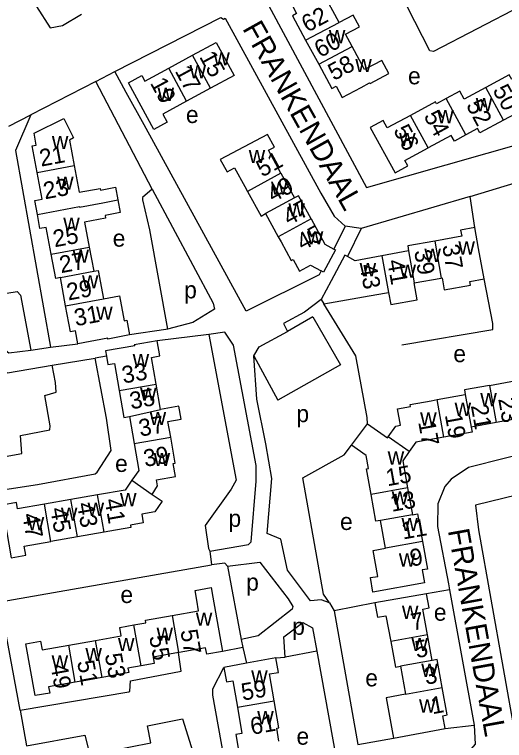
# Model space of a CAD drawing. Extents: x 157794 to 159375, y 380877 to 382306.
# Drawn here: x 158787.7 to 158902.6, y 381561.1 to 381731.3 of the extents above; entities that cross this region are included whole.
import ezdxf

# ---------------------------------------------------------------- set-up
doc = ezdxf.new("R2010")
doc.units = 0
for name, color, linetype in [('BLT_Basislijn', 7, 'Continuous'), ('BLT_Bebouwing', 7, 'Continuous'), ('BLT_Centroide', 7, 'Continuous'), ('BLT_Huisnummer', 7, 'Continuous'), ('BLT_Huisnummer_ tussenligend', 7, 'Continuous'), ('BLT_Onderverdeling_panden', 7, 'Continuous'), ('BLT_Straatnaam', 7, 'Continuous')]:
    doc.layers.add(name, color=color, linetype=linetype)

msp = doc.modelspace()

# ---------------------------------------------------------------- linework, layer by layer
at = {"layer": 'BLT_Basislijn'}
for p, q in [((158806.72, 381715.65), (158811.18, 381717.94)), ((158806.72, 381715.65), (158791.54, 381707.79)), ((158819.98, 381690.39), (158806.72, 381715.65)), ((158786.33, 381705.11), (158791.54, 381707.79)), ((158894.53, 381688.61), (158868.92, 381681.17)), ((158895.64, 381681.37), (158894.53, 381688.61)), ((158865.18, 381681.65), (158862.54, 381676.33)), ((158868.92, 381681.17), (158865.18, 381681.65)), ((158868.92, 381681.17), (158865.77, 381674.54)), ((158859.54, 381664.48), (158855.64, 381661.54)), ((158855.64, 381661.54), (158850.72, 381658.83)), ((158857.66, 381660.41), (158851.7, 381656.99)), ((158857.66, 381660.41), (158864.07, 381649.17)), ((158850.72, 381658.83), (158851.7, 381656.99)), ((158845.04, 381653.41), (158851.7, 381656.99)), ((158833.27, 381656.25), (158821.1, 381654.76)), ((158796.13, 381653.27), (158802.53, 381654.12)), ((158791.47, 381652.64), (158796.13, 381653.27)), ((158843.82, 381651.25), (158845.04, 381653.41)), ((158796.48, 381649.08), (158806.56, 381650.74)), ((158809.24, 381651.16), (158806.56, 381650.74)), ((158843.82, 381651.25), (158849.38, 381640.85)), ((158864.07, 381649.17), (158849.38, 381640.85)), ((158833.48, 381605.48), (158833.83, 381602.23)), ((158784.32, 381593.58), (158833.83, 381602.23)), ((158837.64, 381601.94), (158840.81, 381584.71)), ((158889.65, 381596.38), (158884.27, 381595.41)), ((158889.65, 381596.38), (158895.44, 381564.63)), ((158788.97, 381568.19), (158784.32, 381593.58)), ((158861.54, 381593.32), (158862.62, 381591.43)), ((158872.17, 381593.31), (158862.62, 381591.43)), ((158840.81, 381584.71), (158841.24, 381582.85)), ((158841.24, 381582.85), (158836.41, 381581.96)), ((158841.24, 381582.85), (158842.08, 381579.18)), ((158858.57, 381582.03), (158851.12, 381580.58)), ((158848.96, 381580.47), (158851.12, 381580.58)), ((158788.97, 381568.19), (158790.49, 381559.76)), ((158888.63, 381563.87), (158895.44, 381564.63))]:
    msp.add_line(p, q, dxfattribs=at)
for points in [[(158783.83, 381750), (158792.83, 381733.2), (158796.01, 381728.22), (158798.96, 381728.74), (158803.4, 381731.45)], [(158917.24, 381737.24), (158916.6, 381738.7), (158885.94, 381722.64), (158885.09, 381722.8), (158879.83, 381733.03)], [(158847.29, 381733.34), (158870.18, 381690.77), (158917.15, 381704.15), (158919.77, 381704.34), (158920.13, 381704.27)], [(158811.18, 381717.94), (158836.02, 381730.67), (158836.66, 381730.27), (158837.1, 381730.5), (158859.52, 381689.39), (158862.61, 381684.07), (158865.18, 381681.65)], [(158859.59, 381671.19), (158859.11, 381670.24), (158841.99, 381661.72), (158818.09, 381705.44), (158813.86, 381713.07), (158811.18, 381717.94)], [(158791.54, 381707.79), (158787.9, 381699.44), (158796.13, 381653.27)], [(158894.53, 381688.61), (158917.4, 381695.62), (158921.29, 381695.91), (158922.18, 381695.43), (158924.34, 381692.84), (158929.11, 381677.4), (158936.12, 381639.38), (158935.96, 381637.09), (158933.89, 381635.11), (158911.49, 381629.45)], [(158819.98, 381690.39), (158817.68, 381688.38), (158817.68, 381687.9), (158819.3, 381680.82), (158823.52, 381657.56)], [(158819.98, 381690.39), (158834.23, 381663.59), (158834.53, 381662.18), (158829.5, 381659.06), (158823.52, 381657.56)], [(158878.47, 381653.83), (158899.81, 381657.47), (158899.81, 381658.84), (158897.77, 381669.32)], [(158774.08, 381664.1), (158788.28, 381666.37), (158789.08, 381665.52), (158791.47, 381652.64)], [(158870.41, 381635.34), (158870.35, 381636.83), (158867.7, 381651.31), (158860.23, 381663.5)], [(158823.52, 381657.56), (158823.12, 381657.46), (158814.66, 381656.17)], [(158773.68, 381654.43), (158781.63, 381655.58), (158786.32, 381651.95), (158791.47, 381652.64)], [(158833.27, 381656.25), (158839.67, 381622.09), (158838.5, 381619.99), (158832.35, 381611.49), (158833.16, 381606.11), (158833.48, 381605.48)], [(158833.48, 381605.48), (158842.56, 381607.02), (158843.17, 381607.64), (158844.34, 381621.85), (158844.31, 381625.54), (158839.01, 381653.76), (158837, 381656.82), (158833.27, 381656.25)], [(158774.2, 381650.42), (158779.88, 381651.31), (158782.81, 381649.09), (158786.02, 381647.3), (158796.48, 381649.08)], [(158779.74, 381619.03), (158793.09, 381621.12), (158806.61, 381623.6), (158807.09, 381623.95), (158810.36, 381629.1), (158809.24, 381636.67), (158806.56, 381650.74)], [(158846.61, 381630.61), (158844.47, 381641.13), (158843.82, 381651.25)], [(158778.42, 381626.43), (158789.37, 381628.4), (158789.08, 381632.56), (158795.95, 381633.89), (158796.02, 381634.82), (158794.77, 381641.99), (158797.46, 381642.72), (158797.3, 381644.99), (158796.48, 381649.08)], [(158861.54, 381593.32), (158859.54, 381594.01), (158857.04, 381593.84), (158851.68, 381600.97), (158850.14, 381608.29), (158846.94, 381609.63), (158847.97, 381622.51), (158846.61, 381630.61)], [(158861.54, 381593.32), (158860.11, 381595.34), (158855.26, 381622.69), (158865, 381628.08), (158866.69, 381630.35)], [(158911.49, 381629.45), (158894.11, 381625.06), (158890.08, 381622.32), (158888.54, 381620.61), (158886.95, 381616.56), (158886.84, 381611.22), (158889.4, 381597.76), (158889.65, 381596.38)], [(158925.56, 381623.52), (158895.74, 381616.26), (158896.49, 381610.43), (158905.17, 381561.69), (158919.14, 381561.76), (158932.38, 381562.28)], [(158837.64, 381601.94), (158837.02, 381602.67), (158833.83, 381602.23)], [(158837.64, 381601.94), (158845.22, 381602.86), (158851.85, 381594.24), (158852.91, 381592.44), (158852.75, 381591.87), (158844.79, 381585.6), (158840.81, 381584.71)], [(158862.62, 381591.43), (158868.21, 381560.11), (158876.56, 381561.6)], [(158851.12, 381580.58), (158850.79, 381585.38), (158855.29, 381588.72), (158857.52, 381587.51), (158858.57, 381582.03)], [(158858.57, 381582.03), (158864.2, 381550.82), (158863.51, 381549.47), (158852.74, 381534.9)], [(158788.97, 381568.19), (158814.5, 381572.46), (158814.72, 381572.62), (158814.85, 381575.07), (158826.76, 381577.29), (158826.32, 381580.61), (158826.15, 381581.66)], [(158824.05, 381542.98), (158827.04, 381543.34), (158836.42, 381542.65), (158838.75, 381546.05), (158834.16, 381571.64), (158834.2, 381573.13), (158836.79, 381578.18)], [(158790.49, 381559.76), (158804.15, 381562.3), (158805.33, 381557.66), (158819.64, 381560.49), (158818.84, 381564.49), (158827.05, 381566.14), (158832.68, 381548.16), (158821.56, 381545.2), (158821.56, 381542.67)], [(158895.44, 381564.63), (158895.7, 381560.21), (158894.12, 381558.36), (158892.29, 381557.61)]]:
    msp.add_lwpolyline(points, dxfattribs=at)
at = {"layer": 'BLT_Bebouwing'}
for p, q in [((158855.94, 381725.34), (158859, 381719.65)), ((158823.83, 381718.76), (158829.41, 381721.78)), ((158833.6, 381714.03), (158828.01, 381711.01)), ((158907.84, 381709.52), (158902.31, 381706.53)), ((158850.15, 381694.12), (158853.33, 381688.3)), ((158846.55, 381684.64), (158849.52, 381679.2)), ((158805.19, 381676.78), (158806.25, 381671.1)), ((158880.07, 381675.9), (158873.8, 381674.74)), ((158799.67, 381662.98), (158798.43, 381669.64)), ((158881.38, 381668.4), (158887.71, 381669.5)), ((158859.54, 381664.48), (158860.23, 381663.5)), ((158886.76, 381641), (158893.37, 381642.19)), ((158866.69, 381630.35), (158870.41, 381635.34)), ((158900.6, 381635.6), (158894.75, 381634.54)), ((158870.12, 381627.92), (158866.69, 381630.35)), ((158879.82, 381620.3), (158880.96, 381613.99)), ((158807.16, 381618.67), (158800.92, 381617.57)), ((158800.92, 381617.57), (158794.67, 381616.47)), ((158874.64, 381606.18), (158873.48, 381612.65)), ((158808.71, 381609.89), (158802.46, 381608.79)), ((158802.46, 381608.79), (158796.21, 381607.69)), ((158884.27, 381595.41), (158872.17, 381593.31)), ((158885.62, 381579.81), (158884.51, 381585.84)), ((158800.41, 381583.44), (158806.67, 381584.54)), ((158826.32, 381581.69), (158826.15, 381581.66)), ((158848.96, 381580.47), (158842.08, 381579.18)), ((158842.08, 381579.18), (158836.79, 381578.18)), ((158878.16, 381578.45), (158879.35, 381571.93)), ((158808.2, 381575.86), (158801.93, 381574.76)), ((158876.56, 381561.6), (158888.63, 381563.87))]:
    msp.add_line(p, q, dxfattribs=at)
for points in [[(158863.81, 381729.46), (158860.84, 381734.99), (158864.87, 381737.15), (158863.22, 381740.23), (158852.35, 381734.27), (158853.82, 381731.54), (158852.88, 381731.04), (158855.94, 381725.34)], [(158866.82, 381723.85), (158865.28, 381726.73), (158868.54, 381728.48), (158867.07, 381731.21), (158863.81, 381729.46)], [(158829.41, 381721.78), (158834.99, 381724.79), (158839.18, 381717.05), (158833.6, 381714.03)], [(158859, 381719.65), (158862.05, 381713.96), (158863.1, 381714.52), (158864.52, 381711.86), (158868.93, 381714.22), (158870.88, 381715.27), (158871.04, 381715.17), (158875.42, 381717.53), (158873.79, 381720.56), (158869.75, 381718.4), (158866.82, 381723.85)], [(158828.01, 381711.01), (158822.43, 381707.99), (158823.48, 381706.05), (158820.35, 381704.35), (158814.41, 381715.34), (158817.5, 381717.01), (158818.2, 381715.72), (158823.83, 381718.76)], [(158904.3, 381716.05), (158903.67, 381717.21), (158898.15, 381714.22)], [(158898.15, 381714.22), (158893.07, 381711.47), (158892.06, 381713.33), (158888.9, 381711.62)], [(158888.9, 381711.62), (158886.6, 381710.38), (158886.36, 381710.84), (158880.51, 381707.67)], [(158792.96, 381694.27), (158791.79, 381700.51), (158792.77, 381700.69), (158792.31, 381703.53), (158799.24, 381706.95), (158801.52, 381702.4), (158800.54, 381701.86), (158801.65, 381695.9)], [(158880.51, 381707.67), (158875.07, 381704.73), (158874.12, 381706.49), (158871.08, 381704.84), (158876.93, 381694.18), (158879.93, 381695.8), (158879.21, 381697.12), (158884.63, 381700.06)], [(158902.31, 381706.53), (158896.79, 381703.54), (158896.23, 381704.57), (158893.51, 381703.09)], [(158850.15, 381694.12), (158847.23, 381699.48), (158848.6, 381700.23), (158846.99, 381703.19), (158835.9, 381697.33), (158837.5, 381694.41), (158839.28, 381695.38), (158841.68, 381690.99), (158842.31, 381689.83)], [(158893.51, 381703.09), (158890.8, 381701.62), (158890.05, 381702.99), (158884.63, 381700.06)], [(158801.65, 381695.9), (158802.83, 381689.64), (158807.73, 381690.54), (158807.81, 381690.16)], [(158793.03, 381684.43), (158792.42, 381687.72), (158794.13, 381688.04), (158792.96, 381694.27)], [(158807.81, 381690.16), (158811.35, 381690.82), (158811.91, 381687.85)], [(158842.31, 381689.83), (158845.47, 381684.05), (158846.55, 381684.64)], [(158811.91, 381687.85), (158812.46, 381684.87), (158808.92, 381684.21), (158809.04, 381683.57), (158804.09, 381682.65), (158805.19, 381676.78)], [(158857.25, 381683.37), (158854.3, 381688.82), (158853.33, 381688.3)], [(158796.29, 381675.12), (158795.12, 381681.41), (158793.65, 381681.14), (158793.03, 381684.43)], [(158857.25, 381683.37), (158860.44, 381677.45), (158862.54, 381676.33)], [(158895.64, 381681.37), (158892.26, 381680.78), (158892.52, 381679.31), (158886.19, 381678.2)], [(158897.77, 381669.32), (158896.5, 381676.45), (158895.64, 381681.37)], [(158849.52, 381679.2), (158850.16, 381678.03), (158852.56, 381673.64), (158853, 381673.88), (158854.52, 381671.11), (158857.11, 381672.52), (158859.59, 381671.19)], [(158886.19, 381678.2), (158879.86, 381677.1), (158880.07, 381675.9)], [(158862.54, 381676.33), (158862.92, 381676.12), (158860.13, 381670.91), (158859.59, 381671.19)], [(158798.43, 381669.64), (158797.36, 381669.44), (158796.29, 381675.12)], [(158865.77, 381674.54), (158865.15, 381674.87), (158861.92, 381668.88), (158859.54, 381664.48)], [(158873.8, 381674.74), (158867.52, 381673.58), (158865.77, 381674.54)], [(158806.25, 381671.1), (158807.32, 381671.3), (158808.57, 381664.64)], [(158887.71, 381669.5), (158887.96, 381669.55), (158888.45, 381666.73), (158894.6, 381667.81), (158894.44, 381668.7), (158897.77, 381669.32)], [(158875.38, 381666.15), (158875.91, 381663.3), (158882.09, 381664.38), (158881.38, 381668.4)], [(158860.23, 381663.5), (158869.54, 381665.13), (158874.46, 381665.99), (158875.38, 381666.15)], [(158808.57, 381664.64), (158812.31, 381665.34), (158813.4, 381659.52), (158814.01, 381659.63), (158814.66, 381656.17)], [(158802.53, 381654.12), (158801.96, 381657.15), (158800.81, 381656.93), (158799.67, 381662.98)], [(158814.66, 381656.17), (158809.59, 381655.22), (158809.55, 381655.44), (158802.53, 381654.12)], [(158821.1, 381654.76), (158815.76, 381653.82), (158815.9, 381653.64), (158809.02, 381652.43), (158809.24, 381651.16)], [(158820.88, 381644.66), (158819.78, 381650.91), (158821.72, 381651.25), (158821.1, 381654.76)], [(158809.24, 381651.16), (158809.58, 381649.22), (158811.11, 381649.49), (158812.22, 381643.14)], [(158899.03, 381644.35), (158905.3, 381645.48), (158904.94, 381647.48), (158908.28, 381648.08)], [(158821.93, 381638.7), (158820.88, 381644.66)], [(158899.03, 381644.35), (158893.17, 381643.3), (158893.37, 381642.19)], [(158812.22, 381643.14), (158813.34, 381636.79), (158814.61, 381637.01)], [(158875.28, 381632.24), (158877.05, 381634.78), (158878.2, 381634.99), (158877.51, 381638.84), (158880.54, 381639.39), (158880.45, 381639.86), (158885.37, 381640.75), (158886.76, 381641)], [(158824.29, 381632.2), (158823.65, 381635.87), (158826.77, 381636.42), (158826.23, 381639.45), (158821.93, 381638.7)], [(158814.61, 381637.01), (158815.72, 381630.7)], [(158910.44, 381635.86), (158907.07, 381635.26), (158906.81, 381636.71), (158900.6, 381635.6)], [(158870.41, 381635.34), (158875.12, 381632.01), (158875.28, 381632.24)], [(158894.75, 381634.54), (158894.96, 381633.38), (158888.35, 381632.19)], [(158819.98, 381618.76), (158821.24, 381620.79), (158820.99, 381622.19), (158825.41, 381622.97), (158824.88, 381625.99), (158825.37, 381626.07), (158824.29, 381632.2)], [(158888.35, 381632.19), (158881.74, 381631), (158880.21, 381628.81)], [(158815.72, 381630.7), (158816.83, 381624.38), (158815.22, 381622.09)], [(158871.27, 381618.77), (158870.19, 381624.79), (158870.67, 381624.88), (158870.12, 381627.92)], [(158880.21, 381628.81), (158878.69, 381626.61), (158879.82, 381620.3)], [(158815.22, 381622.09), (158813.62, 381619.8), (158807.16, 381618.67)], [(158819.98, 381618.76), (158822.29, 381617.15), (158820.54, 381614.65), (158817.51, 381614.11), (158817.86, 381612.1), (158814.85, 381611.57), (158814.96, 381610.99), (158810.03, 381610.12), (158808.71, 381609.89)], [(158873.48, 381612.65), (158872.41, 381612.46), (158871.27, 381618.77)], [(158794.67, 381616.47), (158788.4, 381615.37), (158788.14, 381616.84), (158784.76, 381616.25), (158786.93, 381603.89), (158790.34, 381604.49), (158789.96, 381606.59), (158796.21, 381607.69)], [(158880.96, 381613.99), (158882.16, 381614.21), (158883.32, 381607.74)], [(158883.32, 381607.74), (158884.49, 381601.27), (158883.23, 381601.04), (158883.77, 381598.02)], [(158883.77, 381598.02), (158871.72, 381595.85), (158871.11, 381599.24), (158872.83, 381599.55), (158871.73, 381605.65), (158874.64, 381606.18)], [(158824.62, 381590.35), (158830.85, 381591.44), (158830.4, 381593.96), (158830, 381596.25), (158833.78, 381596.92), (158834.18, 381594.63), (158836.41, 381581.96)], [(158884.51, 381585.84), (158883.4, 381591.87), (158884.87, 381592.14), (158884.27, 381595.41)], [(158872.17, 381593.31), (158872.79, 381589.94), (158874.77, 381590.31), (158875.88, 381584.26)], [(158815.66, 381588.16), (158818.49, 381588.66), (158818.39, 381589.25), (158824.62, 381590.35)], [(158806.67, 381584.54), (158812.69, 381585.6), (158812.34, 381587.58), (158815.66, 381588.16)], [(158801.93, 381574.76), (158795.67, 381573.66), (158795.93, 381572.17), (158792.55, 381571.57), (158790.33, 381583.72), (158793.78, 381584.33), (158794.13, 381582.33), (158800.41, 381583.44)], [(158875.88, 381584.26), (158876.99, 381578.23), (158878.16, 381578.45)], [(158836.41, 381581.96), (158832.74, 381581.31), (158832.49, 381582.77), (158826.32, 381581.69)], [(158826.15, 381581.66), (158820.16, 381580.6), (158820.42, 381579.12), (158817.35, 381578.58)], [(158848.55, 381570.37), (158847.47, 381576.65), (158849.56, 381577.01), (158848.96, 381580.47)], [(158817.35, 381578.58), (158814.27, 381578.04), (158814.46, 381576.97), (158808.2, 381575.86)], [(158887.94, 381573.5), (158886.75, 381580.02), (158885.62, 381579.81)], [(158836.79, 381578.18), (158837.38, 381574.79), (158838.88, 381575.05), (158839.95, 381568.88)], [(158888.63, 381563.87), (158888.08, 381566.85), (158889.13, 381567.05), (158887.94, 381573.5)], [(158879.35, 381571.93), (158874.83, 381571.06), (158875.93, 381565.07), (158876.56, 381561.6)], [(158849.67, 381560.9), (158849.15, 381563.91), (158849.65, 381564), (158848.55, 381570.37)], [(158839.95, 381568.88), (158841.01, 381562.71), (158839.53, 381562.45), (158840.08, 381559.24)]]:
    msp.add_lwpolyline(points, dxfattribs=at)
at = {"layer": 'BLT_Onderverdeling_panden'}
for p, q in [((158855.94, 381725.34), (158863.81, 381729.46)), ((158859, 381719.65), (158866.82, 381723.85)), ((158833.6, 381714.03), (158829.41, 381721.78)), ((158828.01, 381711.01), (158823.83, 381718.76)), ((158902.31, 381706.53), (158898.15, 381714.22)), ((158893.51, 381703.09), (158888.9, 381711.62)), ((158884.63, 381700.06), (158880.51, 381707.67)), ((158792.96, 381694.27), (158801.65, 381695.9)), ((158850.15, 381694.12), (158842.31, 381689.83)), ((158808.36, 381687.18), (158811.91, 381687.85)), ((158853.33, 381688.3), (158846.55, 381684.64)), ((158793.03, 381684.43), (158802.91, 381686.28)), ((158857.25, 381683.37), (158849.52, 381679.2)), ((158886.19, 381678.2), (158887.71, 381669.5)), ((158796.29, 381675.12), (158805.19, 381676.78)), ((158880.07, 381675.9), (158881.38, 381668.4)), ((158873.8, 381674.74), (158875.38, 381666.15)), ((158798.43, 381669.64), (158806.25, 381671.1)), ((158799.67, 381662.98), (158808.57, 381664.64)), ((158812.22, 381643.14), (158820.88, 381644.66)), ((158899.03, 381644.35), (158900.6, 381635.6)), ((158893.37, 381642.19), (158894.75, 381634.54)), ((158888.35, 381632.19), (158886.76, 381641)), ((158814.61, 381637.01), (158821.93, 381638.7)), ((158815.72, 381630.7), (158824.29, 381632.2)), ((158880.21, 381628.81), (158875.28, 381632.24)), ((158815.22, 381622.09), (158819.98, 381618.76)), ((158879.82, 381620.3), (158871.27, 381618.77)), ((158808.71, 381609.89), (158807.16, 381618.67)), ((158796.21, 381607.69), (158794.67, 381616.47)), ((158802.46, 381608.79), (158800.92, 381617.57)), ((158880.96, 381613.99), (158873.48, 381612.65)), ((158883.32, 381607.74), (158874.64, 381606.18)), ((158824.62, 381590.35), (158826.15, 381581.66)), ((158817.35, 381578.58), (158815.66, 381588.16)), ((158884.51, 381585.84), (158875.88, 381584.26)), ((158808.2, 381575.86), (158806.67, 381584.54)), ((158801.93, 381574.76), (158800.41, 381583.44)), ((158885.62, 381579.81), (158878.16, 381578.45)), ((158879.35, 381571.93), (158887.94, 381573.5)), ((158839.95, 381568.88), (158848.55, 381570.37))]:
    msp.add_line(p, q, dxfattribs=at)
msp.add_lwpolyline([(158802.91, 381686.28), (158802.93, 381686.16), (158808.36, 381687.18)], dxfattribs=at)

# ---------------------------------------------------------------- texts
at = {"layer": 'BLT_Centroide'}
for s, p in [('w', (158861.38, 381724.59)), ('w', (158834.3, 381719.41)), ('w', (158867.59, 381717.84)), ('w', (158828.72, 381716.39)), ('e', (158879.94, 381714.96)), ('w', (158821.22, 381711.08)), ('w', (158895.83, 381708.66)), ('e', (158827.87, 381705.88)), ('w', (158886.77, 381705.84)), ('w', (158877.86, 381700.47)), ('w', (158796.44, 381699.75)), ('w', (158842.59, 381696.5)), ('w', (158797.67, 381690.22)), ('w', (158847.81, 381689.09)), ('w', (158851.9, 381684)), ('w', (158799.11, 381680.61)), ('e', (158810.7, 381676.88)), ('w', (158856.22, 381677.42)), ('w', (158891.75, 381675.03)), ('w', (158801.27, 381673.12)), ('w', (158883.78, 381673.3)), ('w', (158868.59, 381669.94)), ('w', (158877.94, 381669.58)), ('w', (158803.49, 381667.12)), ('p', (158827.46, 381664.75)), ('w', (158806.82, 381659.72)), ('e', (158890.57, 381649.79)), ('w', (158815.38, 381648.62)), ('w', (158817.11, 381640.72)), ('w', (158896.89, 381639.45)), ('w', (158890.86, 381637.19)), ('w', (158819.37, 381635.06)), ('p', (158853.76, 381635.71)), ('w', (158882.79, 381634.91)), ('w', (158820.31, 381625.41)), ('w', (158875.17, 381625.77)), ('e', (158811.26, 381624.04)), ('w', (158876.12, 381616.38)), ('w', (158812.41, 381616)), ('w', (158804.81, 381613.73)), ('w', (158798.56, 381612.62)), ('w', (158790.77, 381610.38)), ('p', (158837.84, 381611.16)), ('e', (158864, 381610.42)), ('w', (158878.4, 381610.19)), ('w', (158877.8, 381601.84)), ('p', (158841.99, 381596.2)), ('e', (158812.51, 381593.29)), ('w', (158878.52, 381589.58)), ('e', (158886, 381589.14)), ('w', (158830.19, 381587.97)), ('p', (158852.79, 381585.82)), ('w', (158820.98, 381584.47)), ('w', (158811.93, 381582)), ('w', (158880.74, 381582.03)), ('w', (158804.3, 381579.66)), ('w', (158796.38, 381577.94)), ('w', (158883.05, 381575.97)), ('w', (158843.17, 381574.41)), ('e', (158869.92, 381573.74)), ('w', (158882.53, 381567.61)), ('w', (158844.59, 381564.86)), ('e', (158853.79, 381560.06))]:
    msp.add_text(s, height=4, dxfattribs=at).set_placement(p)
at = {"layer": 'BLT_Huisnummer'}
for s, rotation, p in [('62', 28.2387, (158856.33, 381727.04)), ('15', 298.396, (158830.92, 381721.44)), ('58', 28.241, (158862.55, 381715.71)), ('19', 298.3937, (158819.38, 381715.27)), ('50', 298.427, (158899.69, 381713.6)), ('56', 298.427, (158876.4, 381704.18)), ('21', 10.6089, (158793.91, 381695.64)), ('51', 28.6355, (158845.75, 381693.08)), ('25', 10.606, (158797.08, 381676.72)), ('45', 28.6089, (158855.19, 381675.84)), ('37', 279.9294, (158887.94, 381677.12)), ('43', 280.4509, (158868.57, 381672.49)), ('31', 10.5998, (158802.04, 381658.2)), ('33', 9.9766, (158813.21, 381644.76)), ('23', 280.1971, (158901.07, 381641.17)), ('37', 9.9747, (158817.16, 381632.31)), ('17', 280.2006, (158882.32, 381635.73)), ('15', 10.1975, (158875.12, 381620.67)), ('41', 279.976, (158808.76, 381617.5)), ('47', 279.976, (158789.46, 381614.06)), ('9', 10.2015, (158880.76, 381601.83)), ('7', 10.3942, (158880.98, 381586.79)), ('57', 279.9813, (158826.56, 381586.8)), ('53', 280.3563, (158808.83, 381581.2)), ('49', 280.3563, (158796.07, 381578.76)), ('59', 9.8085, (158841.18, 381570.39)), ('1', 10.6566, (158885.68, 381567.19))]:
    msp.add_text(s, height=4, rotation=rotation, dxfattribs=at).set_placement(p)
at = {"layer": 'BLT_Huisnummer_ tussenligend'}
for s, rotation, p in [('60', 28.241, (158859.34, 381721.1)), ('17', 298.396, (158825.19, 381718.09)), ('52', 298.427, (158893.46, 381710.05)), ('54', 298.427, (158883.52, 381707.53)), ('23', 10.6089, (158794.81, 381687.97)), ('49', 28.6089, (158848.29, 381687.15)), ('47', 28.6089, (158852, 381681.75)), ('27', 10.606, (158798.59, 381670.65)), ('39', 279.9294, (158881.36, 381675.85)), ('41', 279.9294, (158875.04, 381673.55)), ('29', 10.606, (158800.28, 381664.24)), ('35', 9.9766, (158815.03, 381638.71)), ('21', 280.2006, (158894.65, 381639.6)), ('19', 280.2006, (158888.56, 381637.41)), ('39', 9.9794, (158818.28, 381625.2)), ('13', 10.2015, (158876.14, 381614.67)), ('43', 279.976, (158802.29, 381616.59)), ('45', 279.976, (158796.05, 381615.41)), ('11', 10.2015, (158878.77, 381608.18)), ('55', 280.3563, (158819.23, 381585.42)), ('5', 10.6566, (158881.96, 381580.35)), ('51', 280.3563, (158802.34, 381579.53)), ('3', 10.6566, (158884.15, 381574.1)), ('61', 9.8085, (158843.31, 381562.37))]:
    msp.add_text(s, height=4, rotation=rotation, dxfattribs=at).set_placement(p)
at = {"layer": 'BLT_Straatnaam'}
for rotation, p in [(299.2326, (158841.01, 381728.06)), (280.2326, (158889.27, 381610.33))]:
    msp.add_text('FRANKENDAAL', height=5, rotation=rotation, dxfattribs=at).set_placement(p)

doc.saveas('drawing.dxf')
